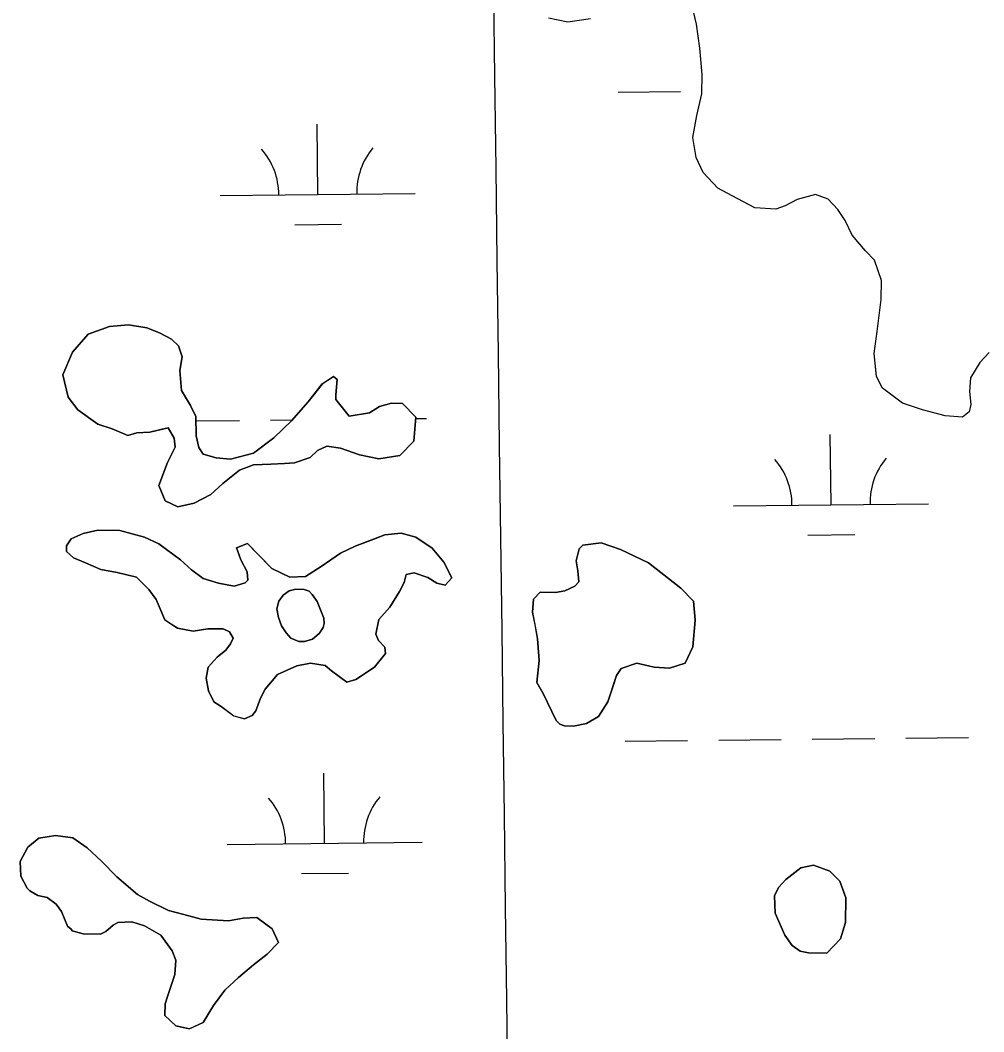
# Model space of a CAD drawing. Extents: x 3734862 to 3772949, y 391520 to 417239.
# Drawn here: x 3746575 to 3747069, y 411141 to 411660 of the extents above; entities that cross this region are included whole.
import ezdxf

# ---------------------------------------------------------------- set-up
doc = ezdxf.new("R2010")
doc.units = 0
for name, color, linetype in [('V-GRID-MAJR', 7, 'Continuous'), ('V-TOPO-SHOR', 7, 'Continuous'), ('V-WETL-SWMP', 7, 'Continuous')]:
    doc.layers.add(name, color=color, linetype=linetype)

msp = doc.modelspace()

# ---------------------------------------------------------------- linework, layer by layer
at = {"layer": 'V-GRID-MAJR'}
msp.add_spline([(3747006.7490000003, 396956.275), (3746929.2090000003, 403013.981), (3746851.637, 409074.29000000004), (3746774.0640000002, 415134.602), (3746774.031, 415137.2)], degree=3, dxfattribs=at)
at = {"layer": 'V-TOPO-SHOR'}
for points in [[(3746952.085, 411563.386), (3746940.471, 411569.667), (3746933.037, 411573.538), (3746925.6720000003, 411581.623), (3746922.0470000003, 411589.18), (3746920.341, 411599.517), (3746922.397, 411610.729), (3746924.9220000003, 411621.936), (3746925.0840000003, 411631.773), (3746923.9, 411645.381), (3746922.225, 411657.594), (3746919.589, 411668.413)], [(3746867.912, 411660.354), (3746856.171, 411658.67100000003), (3746846.361, 411660.705)], [(3747072.241, 411489.26), (3747067.473, 411484.183), (3747062.659, 411476.297), (3747062.075, 411469.276), (3747062.904, 411462.704), (3747061.907, 411458.97000000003), (3747058.5810000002, 411456.21400000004), (3747049.6890000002, 411456.826), (3747038.021, 411459.829), (3747027.769, 411463.275), (3747017.5840000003, 411470.939), (3747014.406, 411477.083), (3747013.191, 411488.818), (3747014.7800000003, 411500.039), (3747016.921, 411516.405), (3747017.082, 411526.243), (3747013.502, 411536.61), (3747008.894, 411541.37200000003), (3747001.997, 411549.449), (3746998.372, 411557.006), (3746994.714, 411562.689), (3746989.645, 411567.92600000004), (3746983.1240000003, 411570.378), (3746973.71, 411567.719), (3746967.566, 411564.539), (3746962.8510000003, 411562.741), (3746952.085, 411563.386)], [(3746635.282, 411448.10000000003), (3746630.574, 411446.771), (3746622.662, 411450.18), (3746615.205, 411452.64400000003), (3746605.014, 411459.841), (3746599.968, 411466.483), (3746597.341, 411477.771), (3746602.217, 411489.408), (3746610.333, 411498.646), (3746621.177, 411502.68700000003), (3746631.0300000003, 411503.463), (3746640.377, 411501.907), (3746646.896, 411499.455), (3746652.934, 411496.078), (3746656.628, 411492.738), (3746658.412, 411487.085), (3746657.359, 411480.07300000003), (3746658.127, 411469.751), (3746662.69, 411462.18), (3746665.41, 411456.51300000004), (3746665.717, 411446.666), (3746667.024, 411440.553), (3746669.311, 411437.235), (3746675.84, 411435.255), (3746683.328, 411434.66500000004), (3746695.094, 411437.751), (3746705.5300000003, 411445.548), (3746714.576, 411454.303), (3746723.17, 411464.004), (3746730.348, 411473.259), (3746736.031, 411476.91500000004), (3746737.883, 411475.479), (3746737.285, 411467.523), (3746737.248, 411465.18), (3746744.1350000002, 411456.634), (3746754.473, 411458.34), (3746759.679, 411461.53500000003), (3746765.801, 411463.308), (3746771.423, 411463.216), (3746778.335, 411456.075), (3746777.198, 411443.909), (3746770.051, 411436.529), (3746759.2430000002, 411434.831), (3746749.437, 411436.864), (3746739.6520000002, 411440.305), (3746732.64, 411441.358), (3746727.917, 411439.091), (3746724.108, 411435.404), (3746716.098, 411432.723), (3746710.937, 411432.338), (3746703.9020000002, 411431.984), (3746694.9930000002, 411431.662), (3746687.9220000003, 411428.965), (3746679.373, 411422.076), (3746673.1920000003, 411416.554), (3746664.683, 411412.00800000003), (3746656.221, 411410.26900000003), (3746649.708, 411413.18700000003), (3746646.558, 411421.205), (3746650.965, 411432.848), (3746654.842, 411440.751), (3746654.451, 411445.443), (3746651.256, 411450.652), (3746647.492, 411449.775), (3746641.848, 411448.462), (3746635.282, 411448.10000000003)], [(3746679.5640000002, 411347.565), (3746671.599, 411347.697), (3746664.0810000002, 411346.412), (3746656.1410000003, 411347.94800000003), (3746651.039, 411351.311), (3746649.651, 411352.272), (3746645.1350000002, 411362.653), (3746641.471, 411367.867), (3746635.012, 411374.067), (3746629.412, 411375.564), (3746625.2120000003, 411376.569), (3746616.801, 411378.11100000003), (3746608.8910000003, 411381.521), (3746602.84, 411383.962), (3746599.145, 411387.303), (3746599.19, 411390.115), (3746601.594, 411393.824), (3746607.73, 411396.53500000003), (3746615.257, 411398.286), (3746626.5, 411398.104), (3746639.095, 411394.616), (3746646.538, 411391.217), (3746657.65, 411383.068), (3746663.188, 411377.82300000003), (3746669.2090000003, 411373.507), (3746677.1350000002, 411371.036), (3746685.077, 411369.5), (3746690.7290000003, 411371.281), (3746692.157, 411372.666), (3746691.758, 411376.889), (3746688.577, 411383.033), (3746686.781, 411387.74700000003), (3746686.3340000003, 411389.16000000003), (3746691.9930000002, 411391.411), (3746696.603, 411386.64900000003), (3746704.437, 411378.556), (3746713.739, 411374.18700000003), (3746721.71, 411374.525), (3746729.756, 411379.549), (3746739.7090000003, 411386.416), (3746747.267, 411390.041), (3746756.698, 411393.635), (3746762.356, 411395.886), (3746770.804, 411396.68700000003), (3746778.269, 411394.69), (3746786.611, 411388.931), (3746792.5870000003, 411381.804), (3746796.6720000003, 411373.772), (3746793.332, 411370.075), (3746789.132, 411371.083), (3746784.4930000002, 411373.968), (3746777.503, 411376.42600000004), (3746773.272, 411375.55700000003), (3746772.2660000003, 411371.357), (3746769.848, 411366.71), (3746765.0330000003, 411358.82300000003), (3746759.305, 411352.356), (3746757.7770000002, 411344.885), (3746759.129, 411341.581), (3746762.3540000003, 411338.249), (3746762.77, 411334.962), (3746757.0330000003, 411328.025), (3746747.555, 411321.619), (3746742.849, 411320.29000000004), (3746734.9760000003, 411326.043), (3746731.7430000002, 411328.906), (3746724.261, 411329.967), (3746717.2120000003, 411328.677), (3746707.298, 411324.153), (3746701.0840000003, 411316.755), (3746698.667, 411312.108), (3746696.216, 411305.59), (3746694.305, 411303.277), (3746690.5270000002, 411301.465), (3746684.927, 411302.96), (3746678.446, 411307.75200000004), (3746674.737, 411310.157), (3746672.017, 411315.82300000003), (3746670.718, 411322.406), (3746671.747, 411328.011), (3746676.5160000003, 411333.088), (3746680.795, 411336.768), (3746683.1890000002, 411340.00800000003), (3746684.6410000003, 411342.798), (3746682.8200000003, 411346.107), (3746679.5640000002, 411347.565)], [(3746850.308, 411300.732), (3746843.502, 411314.433), (3746840.313, 411320.108), (3746841.436, 411331.335), (3746840.682, 411342.59500000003), (3746839.39, 411349.64400000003), (3746838.091, 411356.224), (3746838.667, 411362.776), (3746842.007, 411366.471), (3746846.693, 411366.395), (3746849.972, 411366.341), (3746854.6720000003, 411367.202), (3746859.864, 411369.45900000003), (3746861.776, 411371.771), (3746861.4, 411377.401), (3746860.545, 411382.57), (3746862.051, 411388.636), (3746863.955, 411390.479), (3746873.348, 411391.733), (3746883.133, 411388.292), (3746897.549, 411381.49700000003), (3746914.207, 411368.574), (3746920.6580000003, 411361.908), (3746921.435, 411352.055), (3746920.275, 411338.483), (3746916.39, 411330.112), (3746908.381, 411327.43200000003), (3746900.424, 411328.03), (3746891.554, 411330.049), (3746883.545, 411327.368), (3746881.14, 411323.657), (3746879.657, 411318.996), (3746876.702, 411310.14), (3746871.896, 411302.722), (3746865.7430000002, 411299.07300000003), (3746859.161, 411297.77400000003), (3746854.477, 411297.85000000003), (3746852.151, 411298.827), (3746850.308, 411300.732)], [(3746731.198, 411353.058), (3746727.634, 411361.695), (3746725.156, 411365.246), (3746723.526, 411366.929), (3746721.005, 411367.751), (3746716.819, 411368.01300000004), (3746713.3910000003, 411367.093), (3746710.333, 411364.902), (3746708.041, 411361.82), (3746707.097, 411357.838), (3746707.904, 411353.43700000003), (3746709.395, 411349.222), (3746711.775, 411345.673), (3746714.2630000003, 411342.902), (3746718.2320000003, 411341.08400000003), (3746721.255, 411341.13300000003), (3746725.369, 411342.429), (3746728.73, 411345.298), (3746728.83, 411345.395), (3746730.731, 411348.288), (3746731.2490000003, 411350.328), (3746731.198, 411353.058)], [(3746619.396, 411192.503), (3746616.561, 411191.143), (3746607.661, 411191.289), (3746602.061, 411192.788), (3746601.609, 411193.732), (3746599.757, 411195.168), (3746596.6010000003, 411202.717), (3746593.8510000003, 411206.509), (3746589.22, 411209.866), (3746584.551, 411210.88), (3746580.373, 411213.29000000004), (3746578.991, 411214.72000000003), (3746575.81, 411220.862), (3746575.464, 411228.366), (3746579.335, 411235.8), (3746585.032, 411240.39400000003), (3746593.488, 411241.661), (3746602.375, 411240.58), (3746609.784, 411235.302), (3746617.173, 411228.62200000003), (3746625.007, 411220.528), (3746635.636, 411211.451), (3746641.674, 411208.072), (3746651.437, 411203.226), (3746659.3680000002, 411201.224), (3746668.2320000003, 411198.735), (3746682.279, 411198.039), (3746689.798, 411199.321), (3746696.832, 411199.675), (3746704.705, 411193.922), (3746707.869, 411186.842), (3746702.147, 411180.844), (3746695.028, 411175.337), (3746687.426, 411168.902), (3746680.293, 411162.457), (3746674.54, 411154.58400000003), (3746669.242, 411145.768), (3746662.162, 411142.604), (3746655.1580000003, 411144.123), (3746649.62, 411149.368), (3746649.718, 411155.45900000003), (3746651.193, 411159.651), (3746654.648, 411170.37200000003), (3746655.24, 411177.862), (3746653.441, 411182.577), (3746647.4820000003, 411190.639), (3746639.126, 411195.463), (3746632.597, 411197.443), (3746625.562, 411197.08900000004), (3746623.197, 411195.723), (3746619.396, 411192.503)], [(3746967.5330000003, 411190.572), (3746962.565, 411201.89900000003), (3746962.241, 411210.808), (3746964.185, 411214.992), (3746968, 411219.15), (3746975.596, 411225.116), (3746982.176, 411226.416), (3746990.565, 411223.467), (3746995.634, 411218.228), (3746998.773, 411209.743), (3746998.568, 411197.09500000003), (3746996.088, 411188.7), (3746988.9390000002, 411181.319), (3746979.569, 411181.473), (3746975.369, 411182.478), (3746971.199, 411185.358), (3746967.5330000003, 411190.572)]]:
    msp.add_lwpolyline(points, dxfattribs=at)
at = {"layer": 'V-WETL-SWMP'}
for p, q in [((3746882.052565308, 411622.72588109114), (3746914.0507672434, 411623.0638731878)), ((3746728.0052048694, 411570.35387191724), (3746727.624961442, 411606.3518636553)), ((3746678.008014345, 411569.82575926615), (3746778.0023953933, 411570.8819845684)), ((3746716.168866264, 411554.79698570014), (3746740.167517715, 411555.0504797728)), ((3746665.4821022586, 411454.2550108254), (3746687.818760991, 411454.4909495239)), ((3746703.8178619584, 411454.6599455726), (3746714.9982118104, 411454.7780418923)), ((3746778.278687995, 411455.4464638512), (3746783.8133667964, 411455.50492581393)), ((3746991.1361527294, 411411.26225457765), (3746990.755909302, 411447.260246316)), ((3746941.138962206, 411410.7341419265), (3747041.1333432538, 411411.7903672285)), ((3746979.299814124, 411395.7053683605), (3747003.298465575, 411395.9588624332)), ((3746885.566384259, 411290.0694393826), (3746917.5645861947, 411290.40743147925)), ((3746933.5636871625, 411290.5764275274), (3746965.561889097, 411290.9144196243)), ((3746981.5609900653, 411291.08341567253), (3747013.5591920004, 411291.4214077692)), ((3747029.5582929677, 411291.59040381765), (3747061.5564949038, 411291.9283959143)), ((3746731.5190238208, 411237.6974302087), (3746731.138780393, 411273.69542194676)), ((3746681.521833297, 411237.1693175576), (3746781.516214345, 411238.2255428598)), ((3746719.682685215, 411222.1405439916), (3746743.681336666, 411222.39403806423))]:
    msp.add_line(p, q, dxfattribs=at)
for points in [[(3747016.921, 411516.405), (3747017.082, 411526.243), (3747013.502, 411536.61100000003), (3747008.894, 411541.37200000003), (3747001.9960000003, 411549.45), (3746998.3710000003, 411557.007), (3746994.715, 411562.69), (3746989.646, 411567.927), (3746983.125, 411570.37700000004), (3746973.71, 411567.719), (3746967.566, 411564.539), (3746962.8510000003, 411562.741), (3746952.0840000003, 411563.386), (3746940.471, 411569.667), (3746933.037, 411573.537), (3746925.671, 411581.624), (3746922.046, 411589.18), (3746920.34, 411599.517), (3746922.397, 411610.73), (3746924.923, 411621.935), (3746925.0840000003, 411631.773), (3746923.9, 411645.382), (3746922.225, 411657.593), (3746919.932, 411667.01)], [(3746867.912, 411660.354), (3746856.17, 411658.67100000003), (3746846.362, 411660.705)], [(3747072.241, 411489.261), (3747067.473, 411484.184), (3747062.6580000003, 411476.29600000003), (3747062.075, 411469.277), (3747062.9050000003, 411462.703), (3747061.907, 411458.97000000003), (3747058.5810000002, 411456.213), (3747049.688, 411456.827), (3747038.022, 411459.829), (3747027.769, 411463.276), (3747017.585, 411470.94), (3747014.4050000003, 411477.08400000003), (3747013.191, 411488.818), (3747014.7800000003, 411500.039), (3747016.921, 411516.405)]]:
    msp.add_lwpolyline(points, dxfattribs=at)
for points in [[(3746635.282, 411448.10000000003), (3746641.848, 411448.462), (3746651.256, 411450.651), (3746654.451, 411445.444), (3746654.843, 411440.75200000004), (3746650.965, 411432.849), (3746646.558, 411421.206), (3746649.707, 411413.188), (3746656.22, 411410.27), (3746664.683, 411412.007), (3746673.1920000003, 411416.554), (3746679.3740000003, 411422.076), (3746687.921, 411428.966), (3746694.994, 411431.662), (3746703.903, 411431.985), (3746710.938, 411432.33900000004), (3746716.099, 411432.723), (3746724.108, 411435.404), (3746727.917, 411439.091), (3746732.64, 411441.357), (3746739.6520000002, 411440.305), (3746749.437, 411436.865), (3746759.244, 411434.831), (3746770.0500000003, 411436.529), (3746777.199, 411443.91000000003), (3746778.335, 411456.075), (3746771.4220000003, 411463.217), (3746765.801, 411463.308), (3746759.68, 411461.534), (3746754.473, 411458.33900000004), (3746744.136, 411456.63300000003), (3746737.247, 411465.18), (3746737.285, 411467.523), (3746737.883, 411475.479), (3746736.032, 411476.91500000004), (3746730.349, 411473.259), (3746723.169, 411464.004), (3746714.576, 411454.304), (3746705.5300000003, 411445.548), (3746695.094, 411437.75200000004), (3746683.328, 411434.664), (3746675.84, 411435.255), (3746669.312, 411437.23600000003), (3746667.023, 411440.553), (3746665.717, 411446.666), (3746665.409, 411456.512), (3746662.69, 411462.179), (3746658.128, 411469.751), (3746657.359, 411480.07300000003), (3746658.411, 411487.085), (3746656.628, 411492.737), (3746652.934, 411496.078), (3746646.897, 411499.456), (3746640.377, 411501.906), (3746631.0300000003, 411503.46400000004), (3746621.177, 411502.688), (3746610.333, 411498.647), (3746602.217, 411489.408), (3746597.341, 411477.772), (3746599.968, 411466.483), (3746605.014, 411459.84), (3746615.2060000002, 411452.645), (3746622.663, 411450.18), (3746630.574, 411446.771)], [(3746676.5160000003, 411333.08900000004), (3746671.747, 411328.012), (3746670.719, 411322.406), (3746672.017, 411315.824), (3746674.736, 411310.156), (3746678.446, 411307.753), (3746684.9280000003, 411302.961), (3746690.5270000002, 411301.46400000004), (3746694.305, 411303.277), (3746696.217, 411305.58900000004), (3746698.667, 411312.109), (3746701.085, 411316.755), (3746707.298, 411324.152), (3746717.2120000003, 411328.67600000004), (3746724.262, 411329.967), (3746731.7430000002, 411328.907), (3746734.9760000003, 411326.043), (3746742.848, 411320.291), (3746747.556, 411321.62), (3746757.0330000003, 411328.026), (3746762.769, 411334.962), (3746762.3540000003, 411338.249), (3746759.128, 411341.581), (3746757.776, 411344.884), (3746759.304, 411352.356), (3746765.0330000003, 411358.82300000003), (3746769.848, 411366.711), (3746772.2660000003, 411371.357), (3746773.272, 411375.558), (3746777.504, 411376.42600000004), (3746784.4930000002, 411373.969), (3746789.131, 411371.082), (3746793.332, 411370.076), (3746796.673, 411373.771), (3746792.5870000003, 411381.804), (3746786.611, 411388.93), (3746778.27, 411394.689), (3746770.805, 411396.686), (3746762.3570000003, 411395.886), (3746747.267, 411390.041), (3746739.71, 411386.41500000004), (3746729.757, 411379.549), (3746721.7090000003, 411374.525), (3746713.738, 411374.18700000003), (3746704.437, 411378.556), (3746691.994, 411391.411), (3746686.3340000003, 411389.161), (3746686.7800000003, 411387.748), (3746688.577, 411383.032), (3746691.757, 411376.88800000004), (3746692.157, 411372.66500000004), (3746690.7290000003, 411371.282), (3746685.076, 411369.5), (3746677.1350000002, 411371.03500000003), (3746669.2090000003, 411373.50800000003), (3746663.188, 411377.82300000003), (3746657.65, 411383.068), (3746646.537, 411391.216), (3746639.095, 411394.617), (3746626.5, 411398.103), (3746615.256, 411398.287), (3746607.73, 411396.53500000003), (3746601.594, 411393.824), (3746599.19, 411390.114), (3746599.145, 411387.303), (3746602.839, 411383.963), (3746608.8910000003, 411381.521), (3746616.801, 411378.112), (3746625.211, 411376.569), (3746629.412, 411375.563), (3746635.011, 411374.066), (3746641.47, 411367.868), (3746645.134, 411362.654), (3746649.65, 411352.271), (3746656.14, 411347.94800000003), (3746664.0810000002, 411346.413), (3746671.6, 411347.696), (3746679.5640000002, 411347.566), (3746682.8200000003, 411346.107), (3746684.6410000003, 411342.797), (3746683.1890000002, 411340.009), (3746680.794, 411336.768)], [(3746859.162, 411297.775), (3746865.744, 411299.07300000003), (3746871.895, 411302.722), (3746876.702, 411310.141), (3746881.14, 411323.658), (3746883.544, 411327.368), (3746891.554, 411330.048), (3746900.424, 411328.029), (3746908.381, 411327.431), (3746916.3910000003, 411330.112), (3746920.276, 411338.483), (3746921.435, 411352.054), (3746920.6580000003, 411361.907), (3746914.207, 411368.57300000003), (3746897.548, 411381.49700000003), (3746883.132, 411388.292), (3746873.348, 411391.732), (3746863.955, 411390.48), (3746862.051, 411388.636), (3746860.546, 411382.569), (3746861.399, 411377.4), (3746861.776, 411371.771), (3746859.864, 411369.45900000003), (3746854.6720000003, 411367.201), (3746849.972, 411366.341), (3746842.008, 411366.47000000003), (3746838.667, 411362.776), (3746838.092, 411356.22500000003), (3746840.681, 411342.594), (3746841.435, 411331.335), (3746840.3140000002, 411320.107), (3746843.502, 411314.43200000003), (3746850.307, 411300.731), (3746852.151, 411298.827), (3746854.478, 411297.851)], [(3746731.197, 411353.058), (3746731.25, 411350.328), (3746730.73, 411348.289), (3746728.731, 411345.299), (3746725.37, 411342.429), (3746721.254, 411341.132), (3746718.231, 411341.08400000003), (3746714.264, 411342.903), (3746711.774, 411345.673), (3746709.395, 411349.222), (3746707.904, 411353.438), (3746707.098, 411357.838), (3746708.041, 411361.82), (3746710.333, 411364.902), (3746713.3910000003, 411367.094), (3746716.818, 411368.01300000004), (3746721.006, 411367.75), (3746723.5270000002, 411366.929), (3746725.157, 411365.245), (3746727.634, 411361.695)], [(3746619.396, 411192.504), (3746623.197, 411195.722), (3746625.562, 411197.08900000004), (3746632.597, 411197.443), (3746639.125, 411195.462), (3746647.481, 411190.64), (3746653.4420000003, 411182.576), (3746655.239, 411177.86100000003), (3746654.648, 411170.373), (3746651.193, 411159.651), (3746649.719, 411155.458), (3746649.62, 411149.368), (3746655.157, 411144.123), (3746662.161, 411142.603), (3746669.242, 411145.768), (3746674.54, 411154.58400000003), (3746680.292, 411162.457), (3746687.426, 411168.901), (3746695.029, 411175.337), (3746702.148, 411180.844), (3746707.869, 411186.843), (3746704.704, 411193.923), (3746696.832, 411199.675), (3746689.7970000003, 411199.321), (3746682.279, 411198.038), (3746668.2320000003, 411198.73600000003), (3746659.369, 411201.223), (3746651.436, 411203.227), (3746641.674, 411208.07300000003), (3746635.637, 411211.451), (3746625.008, 411220.528), (3746617.174, 411228.62200000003), (3746609.785, 411235.303), (3746602.3740000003, 411240.579), (3746593.488, 411241.661), (3746585.032, 411240.393), (3746579.3340000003, 411235.8), (3746575.464, 411228.366), (3746575.81, 411220.862), (3746578.99, 411214.719), (3746580.373, 411213.29000000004), (3746584.551, 411210.879), (3746589.22, 411209.866), (3746593.8510000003, 411206.51), (3746596.6010000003, 411202.716), (3746599.758, 411195.167), (3746601.609, 411193.731), (3746602.062, 411192.787), (3746607.661, 411191.289), (3746616.562, 411191.14400000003)], [(3746988.9390000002, 411181.319), (3746996.088, 411188.7), (3746998.568, 411197.094), (3746998.774, 411209.743), (3746995.633, 411218.229), (3746990.5640000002, 411223.466), (3746982.177, 411226.41500000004), (3746975.595, 411225.116), (3746968, 411219.14900000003), (3746964.184, 411214.993), (3746962.241, 411210.808), (3746962.5640000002, 411201.89900000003), (3746967.534, 411190.572), (3746971.198, 411185.357), (3746975.3680000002, 411182.478), (3746979.569, 411181.472)]]:
    msp.add_lwpolyline(points, close=True, dxfattribs=at)
for centre, radius, start, end in [((3746672.760357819, 411570.24515874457), 35.24628790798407, 359.8333636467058, 41.37702198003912), ((3746783.2400218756, 411571.4121384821), 35.246287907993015, 139.83336126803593, 181.37701960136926), ((3746935.891305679, 411411.153541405), 35.24628790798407, 359.8333636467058, 41.37702198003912), ((3747046.3709697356, 411412.3205211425), 35.246287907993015, 139.83336126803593, 181.37701960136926), ((3746676.2741767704, 411237.588717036), 35.24628790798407, 359.8333636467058, 41.37702198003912), ((3746786.753840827, 411238.7556967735), 35.246287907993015, 139.83336126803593, 181.37701960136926)]:
    msp.add_arc(centre, radius, start, end, dxfattribs=at)

doc.saveas('drawing.dxf')
